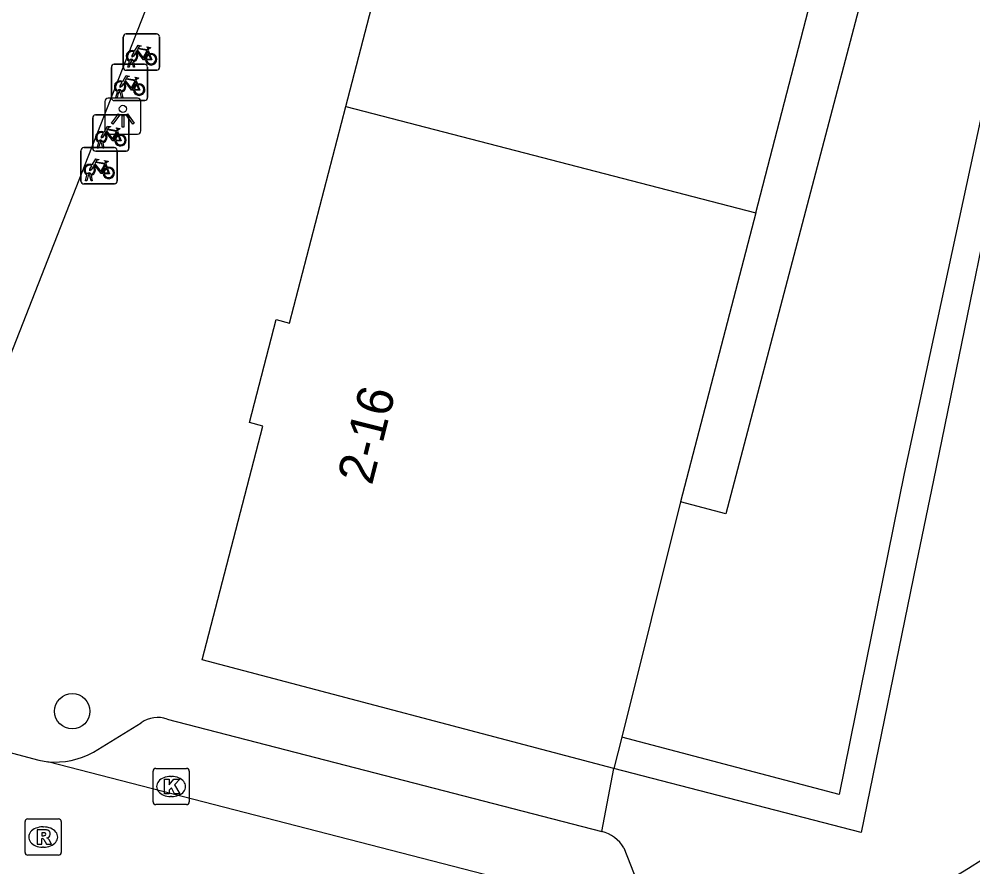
# Model space of a CAD drawing. Extents: x 163686 to 164493, y 382719 to 383870.
# Drawn here: x 164246.8 to 164273.16, y 383185.03 to 383208.44 of the extents above; entities that cross this region are included whole.
import ezdxf

# ---------------------------------------------------------------- set-up
doc = ezdxf.new("R2010")
doc.units = 0
for name, color, linetype in [('IMGEO_Boom', 7, 'Continuous'), ('IMGEO_Fietsenrek', 7, 'Continuous'), ('IMGEO_Haag', 7, 'Continuous'), ('IMGEO_Kolk', 7, 'Continuous'), ('IMGEO_Lichtpunt', 7, 'Continuous'), ('IMGEO_Pand', 7, 'Continuous'), ('IMGEO_Pand_nummerreeks', 7, 'Continuous'), ('IMGEO_Rijbaan_lokaal_open', 7, 'Continuous'), ('IMGEO_Rioolput', 7, 'Continuous'), ('IMGEO_Voetpad_open', 7, 'Continuous')]:
    doc.layers.add(name, color=color, linetype=linetype)

msp = doc.modelspace()

# ---------------------------------------------------------------- linework, layer by layer
at = {"layer": 'IMGEO_Boom'}
msp.add_circle((164248.275, 383189.328), 0.489, dxfattribs=at)
at = {"layer": 'IMGEO_Fietsenrek'}
for p, q in [((164249.685, 383207.109), (164249.685, 383207.95)), ((164249.685, 383207.95), (164249.685, 383207.109)), ((164249.76, 383208.034), (164250.601, 383208.034)), ((164250.601, 383208.034), (164249.76, 383208.034)), ((164250.685, 383207.959), (164250.685, 383207.118)), ((164250.685, 383207.118), (164250.685, 383207.959)), ((164250.372, 383207.583), (164250.408, 383207.488)), ((164249.355, 383206.271), (164249.355, 383207.112)), ((164249.355, 383207.112), (164249.355, 383206.271)), ((164249.43, 383207.196), (164250.271, 383207.196)), ((164250.271, 383207.196), (164249.43, 383207.196)), ((164249.812, 383207.118), (164249.851, 383207.278)), ((164249.846, 383207.118), (164249.812, 383207.118)), ((164249.881, 383207.266), (164249.846, 383207.118)), ((164249.923, 383207.29), (164249.922, 383207.294)), ((164249.964, 383207.118), (164249.93, 383207.26)), ((164249.954, 383207.301), (164249.955, 383207.294)), ((164249.962, 383207.264), (164249.997, 383207.118)), ((164249.997, 383207.118), (164249.964, 383207.118)), ((164250.355, 383207.121), (164250.355, 383206.28)), ((164250.355, 383206.28), (164250.355, 383207.121)), ((164250.61, 383207.034), (164249.769, 383207.034)), ((164249.769, 383207.034), (164250.61, 383207.034)), ((164250.042, 383206.745), (164250.078, 383206.65)), ((164249.482, 383206.28), (164249.521, 383206.44)), ((164249.551, 383206.428), (164249.516, 383206.28)), ((164249.593, 383206.452), (164249.592, 383206.456)), ((164249.634, 383206.28), (164249.6, 383206.422)), ((164249.624, 383206.463), (164249.625, 383206.456)), ((164249.632, 383206.426), (164249.667, 383206.28)), ((164250.28, 383206.196), (164249.439, 383206.196)), ((164249.439, 383206.196), (164250.28, 383206.196)), ((164249.516, 383206.28), (164249.482, 383206.28)), ((164249.667, 383206.28), (164249.634, 383206.28)), ((164248.913, 383205.798), (164249.754, 383205.798)), ((164249.754, 383205.798), (164248.913, 383205.798)), ((164248.838, 383204.873), (164248.838, 383205.714)), ((164248.838, 383205.714), (164248.838, 383204.873)), ((164249.838, 383205.723), (164249.838, 383204.882)), ((164249.838, 383204.882), (164249.838, 383205.723)), ((164249.525, 383205.347), (164249.561, 383205.252)), ((164248.965, 383204.882), (164249.004, 383205.042)), ((164249.034, 383205.03), (164248.999, 383204.882)), ((164249.076, 383205.054), (164249.075, 383205.058)), ((164249.117, 383204.882), (164249.083, 383205.024)), ((164249.107, 383205.065), (164249.108, 383205.058)), ((164249.115, 383205.028), (164249.15, 383204.882)), ((164248.515, 383203.969), (164248.515, 383204.81)), ((164248.515, 383204.81), (164248.515, 383203.969)), ((164248.59, 383204.894), (164249.431, 383204.894)), ((164249.431, 383204.894), (164248.59, 383204.894)), ((164249.763, 383204.798), (164248.922, 383204.798)), ((164248.922, 383204.798), (164249.763, 383204.798)), ((164248.999, 383204.882), (164248.965, 383204.882)), ((164249.15, 383204.882), (164249.117, 383204.882)), ((164249.515, 383204.819), (164249.515, 383203.978)), ((164249.515, 383203.978), (164249.515, 383204.819)), ((164249.202, 383204.443), (164249.238, 383204.348)), ((164248.642, 383203.978), (164248.681, 383204.138)), ((164248.676, 383203.978), (164248.642, 383203.978)), ((164248.711, 383204.126), (164248.676, 383203.978)), ((164248.753, 383204.15), (164248.752, 383204.154)), ((164248.794, 383203.978), (164248.76, 383204.12)), ((164248.784, 383204.161), (164248.785, 383204.154)), ((164248.792, 383204.124), (164248.827, 383203.978)), ((164248.827, 383203.978), (164248.794, 383203.978)), ((164249.44, 383203.894), (164248.599, 383203.894)), ((164248.599, 383203.894), (164249.44, 383203.894))]:
    msp.add_line(p, q, dxfattribs=at)
for points in [[(164249.998, 383207.56), (164250.093, 383207.724), (164250.179, 383207.71), (164250.181, 383207.701), (164250.125, 383207.69), (164250.098, 383207.645), (164250.354, 383207.604)], [(164250.354, 383207.604), (164250.379, 383207.653), (164250.373, 383207.657), (164250.35, 383207.661), (164250.338, 383207.668), (164250.337, 383207.671), (164250.339, 383207.676), (164250.434, 383207.661), (164250.436, 383207.651), (164250.426, 383207.638), (164250.414, 383207.632), (164250.4, 383207.638), (164250.372, 383207.583)], [(164250.019, 383207.508), (164249.967, 383207.418), (164249.927, 383207.393), (164249.928, 383207.44), (164249.983, 383207.534)], [(164250.294, 383207.316), (164250.244, 383207.316), (164250.053, 383207.567), (164250.034, 383207.535)], [(164250.341, 383207.579), (164250.084, 383207.62), (164250.067, 383207.591), (164250.234, 383207.371), (164250.341, 383207.579)], [(164250.389, 383207.481), (164250.359, 383207.558), (164250.25, 383207.34), (164250.293, 383207.34)], [(164250.323, 383207.34), (164250.443, 383207.339), (164250.399, 383207.453)], [(164250.419, 383207.46), (164250.474, 383207.315), (164250.324, 383207.315)], [(164249.668, 383206.722), (164249.763, 383206.886), (164249.849, 383206.872), (164249.851, 383206.863), (164249.795, 383206.852), (164249.768, 383206.807), (164250.024, 383206.766)], [(164249.689, 383206.67), (164249.637, 383206.58), (164249.597, 383206.555), (164249.598, 383206.602), (164249.653, 383206.696)], [(164249.964, 383206.478), (164249.914, 383206.478), (164249.723, 383206.729), (164249.704, 383206.697)], [(164250.011, 383206.741), (164249.754, 383206.782), (164249.737, 383206.753), (164249.904, 383206.533), (164250.011, 383206.741)], [(164250.059, 383206.643), (164250.029, 383206.72), (164249.92, 383206.502), (164249.963, 383206.502)], [(164249.993, 383206.502), (164250.113, 383206.501), (164250.069, 383206.615)], [(164250.089, 383206.622), (164250.144, 383206.477), (164249.994, 383206.477)], [(164250.024, 383206.766), (164250.049, 383206.815), (164250.043, 383206.819), (164250.02, 383206.823), (164250.008, 383206.83), (164250.007, 383206.833), (164250.009, 383206.838), (164250.104, 383206.823), (164250.106, 383206.813), (164250.096, 383206.8), (164250.084, 383206.794), (164250.07, 383206.8), (164250.042, 383206.745)], [(164249.172, 383205.272), (164249.12, 383205.182), (164249.08, 383205.157), (164249.081, 383205.204), (164249.136, 383205.298)], [(164249.151, 383205.324), (164249.246, 383205.488), (164249.332, 383205.474), (164249.334, 383205.465), (164249.278, 383205.454), (164249.251, 383205.409), (164249.507, 383205.368)], [(164249.447, 383205.08), (164249.397, 383205.08), (164249.206, 383205.331), (164249.187, 383205.299)], [(164249.494, 383205.343), (164249.237, 383205.384), (164249.22, 383205.355), (164249.387, 383205.135), (164249.494, 383205.343)], [(164249.542, 383205.245), (164249.512, 383205.322), (164249.403, 383205.104), (164249.446, 383205.104)], [(164249.507, 383205.368), (164249.532, 383205.417), (164249.526, 383205.421), (164249.503, 383205.425), (164249.491, 383205.432), (164249.49, 383205.435), (164249.492, 383205.44), (164249.587, 383205.425), (164249.589, 383205.415), (164249.579, 383205.402), (164249.567, 383205.396), (164249.553, 383205.402), (164249.525, 383205.347)], [(164249.476, 383205.104), (164249.596, 383205.103), (164249.552, 383205.217)], [(164249.572, 383205.224), (164249.627, 383205.079), (164249.477, 383205.079)], [(164248.828, 383204.42), (164248.923, 383204.584), (164249.009, 383204.57), (164249.011, 383204.561), (164248.955, 383204.55), (164248.928, 383204.505), (164249.184, 383204.464)], [(164249.171, 383204.439), (164248.914, 383204.48), (164248.897, 383204.451), (164249.064, 383204.231), (164249.171, 383204.439)], [(164249.184, 383204.464), (164249.209, 383204.513), (164249.203, 383204.517), (164249.18, 383204.521), (164249.168, 383204.528), (164249.167, 383204.531), (164249.169, 383204.536), (164249.264, 383204.521), (164249.266, 383204.511), (164249.256, 383204.498), (164249.244, 383204.492), (164249.23, 383204.498), (164249.202, 383204.443)], [(164248.849, 383204.368), (164248.797, 383204.278), (164248.757, 383204.253), (164248.758, 383204.3), (164248.813, 383204.394)], [(164249.124, 383204.176), (164249.074, 383204.176), (164248.883, 383204.427), (164248.864, 383204.395)], [(164249.219, 383204.341), (164249.189, 383204.418), (164249.08, 383204.2), (164249.123, 383204.2)], [(164249.153, 383204.2), (164249.273, 383204.199), (164249.229, 383204.313)], [(164249.249, 383204.32), (164249.304, 383204.175), (164249.154, 383204.175)]]:
    msp.add_lwpolyline(points, dxfattribs=at)
for centre, radius, start, end in [((164249.763, 383207.956), 0.0779, 92.4484, 184.2845), ((164249.763, 383207.956), 0.0779, 92.4484, 184.2845), ((164250.607, 383207.956), 0.0779, 2.4484, 94.2845), ((164250.607, 383207.956), 0.0779, 2.4484, 94.2845), ((164249.925, 383207.419), 0.159, 62.6766, 242.1369), ((164249.925, 383207.419), 0.129, 63.3192, 238.903), ((164249.925, 383207.419), 0.129, 283.6043, 43.4302), ((164249.925, 383207.419), 0.159, 283.5766, 46.6042), ((164250.452, 383207.335), 0.159, 113.3408, 178.3217), ((164250.452, 383207.335), 0.159, 187.0065, 105.7708), ((164250.452, 383207.335), 0.129, 113.923, 177.9556), ((164250.452, 383207.335), 0.129, 188.6715, 104.5883), ((164249.433, 383207.118), 0.0779, 92.4484, 184.2845), ((164249.433, 383207.118), 0.0779, 92.4484, 184.2845), ((164249.763, 383207.112), 0.0779, 182.4484, 274.2845), ((164249.763, 383207.112), 0.0779, 182.4484, 274.2845), ((164249.905, 383207.29), 0.0499, 12.8025, 158.6934), ((164249.925, 383207.419), 0.159, 253.9967, 271.7867), ((164249.905, 383207.29), 0.0174, 12.8025, 163.4502), ((164249.925, 383207.419), 0.129, 253.415, 269.0204), ((164250.277, 383207.118), 0.0779, 2.4484, 94.2845), ((164250.277, 383207.118), 0.0779, 2.4484, 94.2845), ((164250.607, 383207.112), 0.0779, 272.4484, 4.2845), ((164250.607, 383207.112), 0.0779, 272.4484, 4.2845), ((164249.595, 383206.581), 0.159, 62.6766, 242.1369), ((164249.595, 383206.581), 0.129, 63.3192, 238.903), ((164249.595, 383206.581), 0.129, 283.6043, 43.4302), ((164249.595, 383206.581), 0.159, 283.5766, 46.6042), ((164250.122, 383206.497), 0.159, 113.3408, 178.3217), ((164250.122, 383206.497), 0.159, 187.0065, 105.7708), ((164250.122, 383206.497), 0.129, 113.923, 177.9556), ((164250.122, 383206.497), 0.129, 188.6715, 104.5883), ((164249.575, 383206.452), 0.0499, 12.8025, 158.6934), ((164249.595, 383206.581), 0.159, 253.9967, 271.7867), ((164249.575, 383206.452), 0.0174, 12.8025, 163.4502), ((164249.595, 383206.581), 0.129, 253.415, 269.0204), ((164249.433, 383206.274), 0.0779, 182.4484, 274.2845), ((164249.433, 383206.274), 0.0779, 182.4484, 274.2845), ((164250.277, 383206.274), 0.0779, 272.4484, 4.2845), ((164250.277, 383206.274), 0.0779, 272.4484, 4.2845), ((164248.916, 383205.72), 0.0779, 92.4484, 184.2845), ((164248.916, 383205.72), 0.0779, 92.4484, 184.2845), ((164249.76, 383205.72), 0.0779, 2.4484, 94.2845), ((164249.76, 383205.72), 0.0779, 2.4484, 94.2845), ((164249.078, 383205.183), 0.159, 62.6766, 242.1369), ((164249.078, 383205.183), 0.129, 63.3192, 238.903), ((164249.078, 383205.183), 0.129, 283.6043, 43.4302), ((164249.078, 383205.183), 0.159, 283.5766, 46.6042), ((164249.605, 383205.099), 0.159, 187.0065, 105.7708), ((164249.058, 383205.054), 0.0499, 12.8025, 158.6934), ((164249.078, 383205.183), 0.159, 253.9967, 271.7867), ((164249.058, 383205.054), 0.0174, 12.8025, 163.4502), ((164249.078, 383205.183), 0.129, 253.415, 269.0204), ((164249.605, 383205.099), 0.159, 113.3408, 178.3217), ((164249.605, 383205.099), 0.129, 113.923, 177.9556), ((164249.605, 383205.099), 0.129, 188.6715, 104.5883), ((164248.593, 383204.816), 0.0779, 92.4484, 184.2845), ((164248.593, 383204.816), 0.0779, 92.4484, 184.2845), ((164248.916, 383204.876), 0.0779, 182.4484, 274.2845), ((164248.916, 383204.876), 0.0779, 182.4484, 274.2845), ((164249.437, 383204.816), 0.0779, 2.4484, 94.2845), ((164249.437, 383204.816), 0.0779, 2.4484, 94.2845), ((164249.76, 383204.876), 0.0779, 272.4484, 4.2845), ((164249.76, 383204.876), 0.0779, 272.4484, 4.2845), ((164248.755, 383204.279), 0.159, 62.6766, 242.1369), ((164248.755, 383204.279), 0.129, 63.3192, 238.903), ((164248.755, 383204.279), 0.129, 283.6043, 43.4302), ((164248.755, 383204.279), 0.159, 283.5766, 46.6042), ((164249.282, 383204.195), 0.159, 113.3408, 178.3217), ((164249.282, 383204.195), 0.159, 187.0065, 105.7708), ((164249.282, 383204.195), 0.129, 113.923, 177.9556), ((164249.282, 383204.195), 0.129, 188.6715, 104.5883), ((164248.593, 383203.972), 0.0779, 182.4484, 274.2845), ((164248.593, 383203.972), 0.0779, 182.4484, 274.2845), ((164248.735, 383204.15), 0.0499, 12.8025, 158.6934), ((164248.755, 383204.279), 0.159, 253.9967, 271.7867), ((164248.735, 383204.15), 0.0174, 12.8025, 163.4502), ((164248.755, 383204.279), 0.129, 253.415, 269.0204), ((164249.437, 383203.972), 0.0779, 272.4484, 4.2845), ((164249.437, 383203.972), 0.0779, 272.4484, 4.2845)]:
    msp.add_arc(centre, radius, start, end, dxfattribs=at)
at = {"layer": 'IMGEO_Haag'}
msp.add_lwpolyline([(164276.025, 383217.968), (164271.262, 383195.896), (164269.46, 383187.027), (164263.456, 383188.609)], dxfattribs=at)
at = {"layer": 'IMGEO_Kolk'}
for p, q in [((164250.505, 383186.824), (164250.505, 383187.676)), ((164250.58, 383187.75), (164251.432, 383187.75)), ((164251.506, 383187.676), (164251.506, 383186.824)), ((164250.993, 383187.53), (164251.018, 383187.53)), ((164251.016, 383186.97), (164250.991, 383186.97)), ((164251.432, 383186.75), (164250.58, 383186.75))]:
    msp.add_line(p, q, dxfattribs=at)
for points in [[(164250.505, 383186.824), (164250.505, 383187.676)], [(164250.58, 383187.75), (164251.432, 383187.75)], [(164251.506, 383187.676), (164251.506, 383186.824)], [(164250.826, 383187.45), (164250.949, 383187.45), (164250.949, 383187.299), (164251.079, 383187.45), (164251.243, 383187.45), (164251.097, 383187.299), (164251.25, 383187.05), (164251.098, 383187.05), (164251.013, 383187.214), (164250.949, 383187.147), (164250.949, 383187.05), (164250.826, 383187.05), (164250.826, 383187.45)], [(164251.432, 383186.75), (164250.58, 383186.75)]]:
    msp.add_lwpolyline(points, dxfattribs=at)
for centre, start, end in [((164250.582, 383187.674), 91.552, 178.448), ((164250.582, 383187.674), 91.552, 178.448), ((164251.43, 383187.674), 1.552, 88.448), ((164251.43, 383187.674), 1.552, 88.448), ((164250.582, 383186.826), 181.552, 268.448), ((164250.582, 383186.826), 181.552, 268.448), ((164251.43, 383186.826), 271.552, 358.448), ((164251.43, 383186.826), 271.552, 358.448)]:
    msp.add_arc(centre, 0.0765, start, end, dxfattribs=at)
for centre, major_axis, ratio, start_param, end_param in [((164250.992, 383187.25), (-0.387, 0.002), 0.722429, 4.712389, 7.853982), ((164251.017, 383187.25), (-0.39, 0.002), 0.717154, 1.570796, 4.712389)]:
    msp.add_ellipse(centre, major_axis=major_axis, ratio=ratio, start_param=start_param, end_param=end_param, dxfattribs=at)
at = {"layer": 'IMGEO_Lichtpunt'}
for p, q in [((164249.174, 383206.166), (164249.174, 383205.359)), ((164249.174, 383206.166), (164249.174, 383205.359)), ((164250.076, 383206.261), (164249.268, 383206.261)), ((164250.076, 383206.261), (164249.268, 383206.261)), ((164250.17, 383205.359), (164250.17, 383206.166)), ((164250.17, 383205.359), (164250.17, 383206.166)), ((164249.268, 383205.265), (164250.076, 383205.265)), ((164249.268, 383205.265), (164250.076, 383205.265))]:
    msp.add_line(p, q, dxfattribs=at)
for points in [[(164249.548, 383205.83), (164249.587, 383205.802), (164249.399, 383205.54), (164249.361, 383205.567), (164249.548, 383205.83)], [(164249.76, 383205.802), (164249.798, 383205.829), (164249.985, 383205.567), (164249.946, 383205.539), (164249.76, 383205.802)], [(164249.65, 383205.782), (164249.697, 383205.782), (164249.697, 383205.46), (164249.65, 383205.46), (164249.65, 383205.782)]]:
    msp.add_lwpolyline(points, dxfattribs=at)
msp.add_circle((164249.673, 383205.964), 0.0994, dxfattribs=at)
for centre, start, end in [((164249.268, 383206.166), 90, 180), ((164249.268, 383206.166), 90, 180), ((164250.076, 383206.166), 0, 90), ((164250.076, 383206.166), 0, 90), ((164249.268, 383205.359), 180, 270), ((164249.268, 383205.359), 180, 270), ((164250.076, 383205.359), 270, 0), ((164250.076, 383205.359), 270, 360)]:
    msp.add_arc(centre, 0.0946, start, end, dxfattribs=at)
at = {"layer": 'IMGEO_Pand'}
for points in [[(164255.834, 383206.034), (164257.434, 383212.198), (164257.041, 383212.3), (164257.83, 383215.34), (164258.208, 383215.242), (164259.85, 383221.568)], [(164267.157, 383203.095), (164268.67, 383208.92), (164269.251, 383211.158)], [(164263.239, 383187.743), (164251.862, 383190.747), (164253.539, 383197.205), (164253.174, 383197.3), (164253.912, 383200.144), (164254.28, 383200.048), (164255.834, 383206.034)], [(164255.834, 383206.034), (164267.157, 383203.095)], [(164267.157, 383203.095), (164265.645, 383197.27), (164265.083, 383195.108)], [(164265.083, 383195.108), (164263.456, 383188.609)], [(164263.456, 383188.609), (164263.239, 383187.743)]]:
    msp.add_lwpolyline(points, dxfattribs=at)
at = {"layer": 'IMGEO_Rijbaan_lokaal_open'}
for points in [[(164239.482, 383190.033), (164239.598, 383189.985), (164244.431, 383188.747), (164247.346, 383187.973), (164247.599, 383187.935)], [(164264.34, 383183.724), (164264.232, 383183.642), (164247.599, 383187.935)]]:
    msp.add_lwpolyline(points, dxfattribs=at)
msp.add_arc((164257.314, 383210.054), 29.586, 297.8016, 325.297, dxfattribs=at)
at = {"layer": 'IMGEO_Rioolput'}
for p, q in [((164247.045, 383186.354), (164247.897, 383186.354)), ((164246.97, 383185.428), (164246.97, 383186.28)), ((164247.458, 383186.134), (164247.483, 383186.134)), ((164247.971, 383186.28), (164247.971, 383185.428)), ((164247.481, 383185.574), (164247.456, 383185.574)), ((164247.897, 383185.354), (164247.045, 383185.354))]:
    msp.add_line(p, q, dxfattribs=at)
for points in [[(164247.045, 383186.354), (164247.897, 383186.354)], [(164246.97, 383185.428), (164246.97, 383186.28)], [(164247.559, 383186.052), (164247.307, 383186.054), (164247.307, 383185.654)], [(164247.971, 383186.28), (164247.971, 383185.428)], [(164247.307, 383185.654), (164247.431, 383185.654), (164247.431, 383185.816), (164247.442, 383185.816)], [(164247.485, 383185.973), (164247.431, 383185.973), (164247.431, 383185.892)], [(164247.431, 383185.892), (164247.483, 383185.892)], [(164247.489, 383185.787), (164247.56, 383185.654), (164247.7, 383185.654), (164247.635, 383185.78)], [(164247.897, 383185.354), (164247.045, 383185.354)]]:
    msp.add_lwpolyline(points, dxfattribs=at)
for centre, radius, start, end in [((164247.047, 383186.278), 0.0765, 91.552, 178.448), ((164247.047, 383186.278), 0.0765, 91.552, 178.448), ((164247.895, 383186.278), 0.0765, 1.552, 88.448), ((164247.895, 383186.278), 0.0765, 1.552, 88.448), ((164247.558, 383185.942), 0.109, 350.3612, 89.416), ((164247.441, 383185.763), 0.0533, 26.0293, 88.6989), ((164247.467, 383186.081), 0.19, 274.7715, 282.9687), ((164247.491, 383185.877), 0.0964, 77.0061, 93.1865), ((164247.505, 383185.934), 0.0378, 276.6634, 79.6772), ((164247.556, 383185.942), 0.112, 277.5842, 350.9817), ((164247.54, 383185.727), 0.108, 29.5134, 73.7905), ((164247.047, 383185.43), 0.0765, 181.552, 268.448), ((164247.047, 383185.43), 0.0765, 181.552, 268.448), ((164247.895, 383185.43), 0.0765, 271.552, 358.448), ((164247.895, 383185.43), 0.0765, 271.552, 358.448)]:
    msp.add_arc(centre, radius, start, end, dxfattribs=at)
for centre, major_axis, ratio, start_param, end_param in [((164247.457, 383185.854), (-0.387, 0.002), 0.722429, 4.712389, 7.853982), ((164247.482, 383185.854), (-0.39, 0.002), 0.717154, 1.570796, 4.712389)]:
    msp.add_ellipse(centre, major_axis=major_axis, ratio=ratio, start_param=start_param, end_param=end_param, dxfattribs=at)
at = {"layer": 'IMGEO_Voetpad_open'}
for points in [[(164256.129, 383223.591), (164246.118, 383198.053), (164245.221, 383195.969), (164224.505, 383201.263), (164222.469, 383201.783), (164219.86, 383202.45)], [(164276.576, 383217.661), (164276.491, 383217.248), (164274.945, 383209.718), (164274.478, 383207.443), (164272.069, 383195.709), (164271.594, 383193.399), (164270.071, 383185.979), (164263.239, 383187.743)], [(164270.554, 383210.808), (164266.331, 383194.784), (164265.083, 383195.108)], [(164248.857, 383188.196), (164250.18, 383189.011)], [(164250.893, 383189.109), (164262.904, 383186.009)], [(164262.904, 383186.009), (164263.239, 383187.743)], [(164263.516, 383185.553), (164263.962, 383184.409)]]:
    msp.add_lwpolyline(points, dxfattribs=at)
for centre, radius, start, end in [((164250.627, 383188.401), 0.756, 69.3968, 126.2554), ((164247.8, 383190.129), 2.204, 264.7719, 298.6701), ((164262.666, 383185.05), 0.988, 30.5821, 76.0385)]:
    msp.add_arc(centre, radius, start, end, dxfattribs=at)

# ---------------------------------------------------------------- texts
at = {"layer": 'IMGEO_Pand_nummerreeks'}
msp.add_text('2-16', height=1, rotation=75.7794, dxfattribs=at).set_placement((164256.553, 383195.548))

doc.saveas('drawing.dxf')
